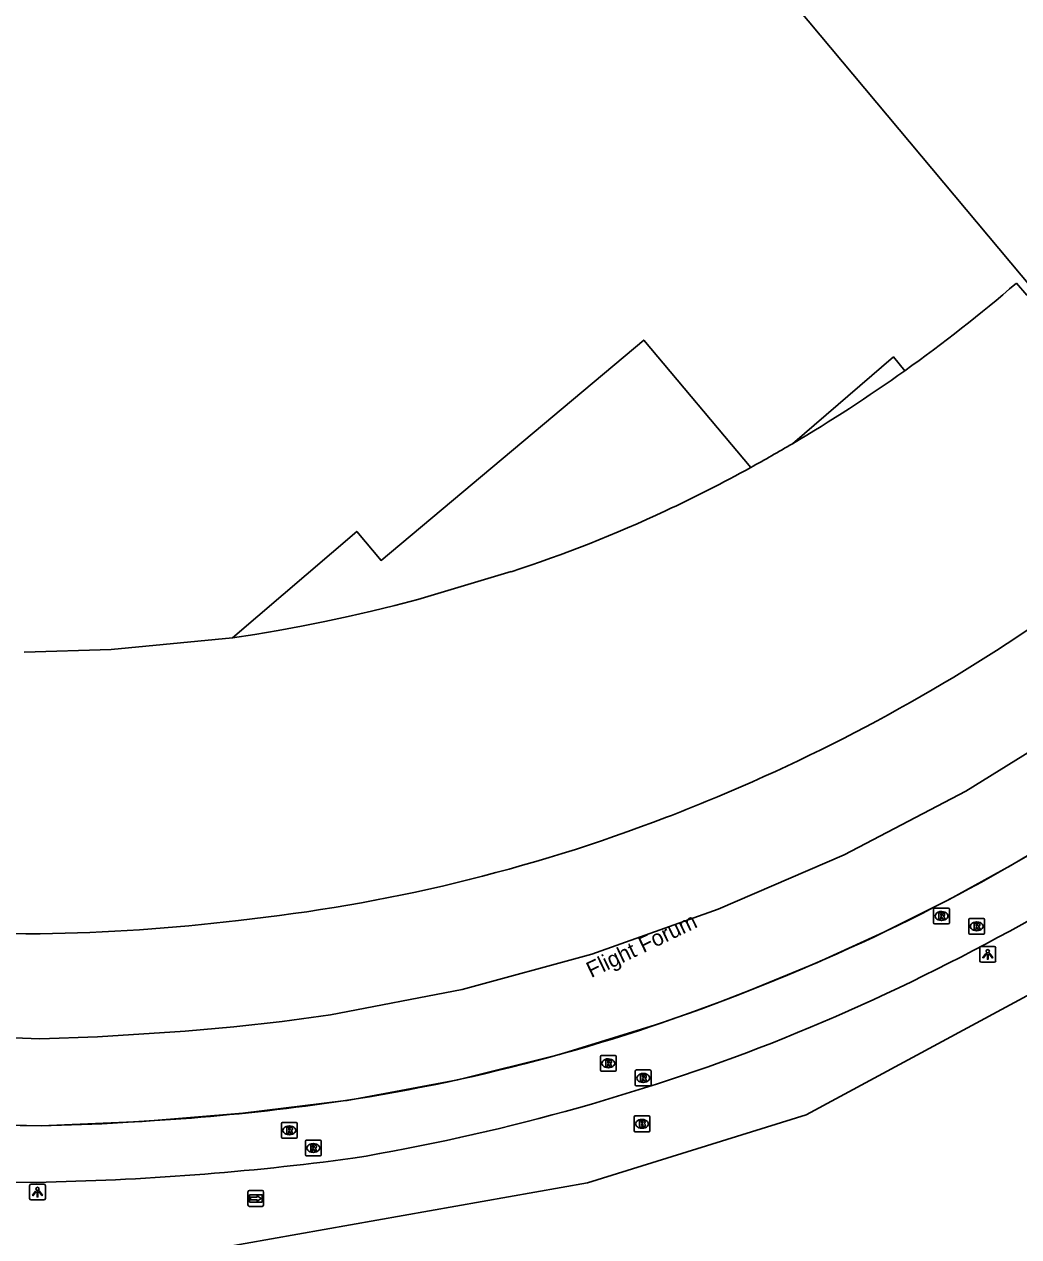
# Model space of a CAD drawing. Extents: x 155018 to 156648, y 383980 to 385733.
# Drawn here: x 156387.7 to 156450.3, y 384565.1 to 384641.5 of the extents above; entities that cross this region are included whole.
import ezdxf

# ---------------------------------------------------------------- set-up
doc = ezdxf.new("R2010")
doc.units = 0
for name, color, linetype in [('IMGEO_Berm_groen', 7, 'Continuous'), ('IMGEO_Brandkraan', 7, 'Continuous'), ('IMGEO_Lichtpunt', 7, 'Continuous'), ('IMGEO_Lijnafwatering', 7, 'Continuous'), ('IMGEO_Openbare_ruimte_label', 7, 'Continuous'), ('IMGEO_Pand', 7, 'Continuous'), ('IMGEO_Pand_overbouw', 7, 'Continuous'), ('IMGEO_Rijbaan_lokaal_gesloten', 7, 'Continuous'), ('IMGEO_Rioolput', 7, 'Continuous'), ('IMGEO_Wegwijzer', 7, 'Continuous')]:
    doc.layers.add(name, color=color, linetype=linetype)

msp = doc.modelspace()

# ---------------------------------------------------------------- linework, layer by layer
at = {"layer": 'IMGEO_Berm_groen'}
msp.add_lwpolyline([(156398.306, 384564.091), (156423.183, 384568.491), (156436.947, 384572.778), (156453.814, 384581.86), (156468.932, 384591.619), (156487.829, 384608.824), (156497.193, 384620.558), (156508.476, 384637.086), (156514.568, 384649.778), (156520.835, 384673.402)], dxfattribs=at)
at = {"layer": 'IMGEO_Brandkraan'}
for p, q in [((156426.186, 384572.711), (156427.038, 384572.711)), ((156426.111, 384571.785), (156426.111, 384572.637)), ((156426.622, 384571.931), (156426.597, 384571.931)), ((156426.599, 384572.491), (156426.624, 384572.491)), ((156427.112, 384572.637), (156427.112, 384571.785)), ((156427.038, 384571.711), (156426.186, 384571.711))]:
    msp.add_line(p, q, dxfattribs=at)
for points in [[(156426.186, 384572.711), (156427.038, 384572.711)], [(156426.111, 384571.785), (156426.111, 384572.637)], [(156426.459, 384572.411), (156426.459, 384572.011), (156426.672, 384572.011)], [(156426.69, 384572.411), (156426.459, 384572.411)], [(156426.638, 384572.33), (156426.584, 384572.33), (156426.584, 384572.254)], [(156426.584, 384572.254), (156426.637, 384572.254)], [(156426.646, 384572.178), (156426.584, 384572.178), (156426.584, 384572.097)], [(156426.584, 384572.097), (156426.646, 384572.097)], [(156427.112, 384572.637), (156427.112, 384571.785)], [(156427.038, 384571.711), (156426.186, 384571.711)]]:
    msp.add_lwpolyline(points, dxfattribs=at)
for centre, radius, start, end in [((156426.188, 384572.635), 0.0765, 91.55205, 178.44795), ((156426.188, 384572.635), 0.0765, 91.55205, 178.44795), ((156427.036, 384572.635), 0.0765, 1.55205, 88.44795), ((156427.036, 384572.635), 0.0765, 1.55205, 88.44795), ((156426.639, 384572.292), 0.0379, 267.82845, 90.93552), ((156426.647, 384572.137), 0.0404, 269.87594, 90.50774), ((156426.678, 384572.262), 0.251, 268.66757, 293.53466), ((156426.694, 384572.266), 0.145, 59.4692, 91.53667), ((156426.719, 384572.313), 0.0922, 285.51372, 58.15012), ((156426.724, 384572.121), 0.105, 301.31148, 78.98903), ((156426.188, 384571.787), 0.0765, 181.55205, 268.44795), ((156426.188, 384571.787), 0.0765, 181.55205, 268.44795), ((156427.036, 384571.787), 0.0765, 271.55205, 358.44795), ((156427.036, 384571.787), 0.0765, 271.55205, 358.44795)]:
    msp.add_arc(centre, radius, start, end, dxfattribs=at)
for centre, major_axis, ratio, start_param, end_param in [((156426.598, 384572.211), (-0.387, 0.002), 0.722429, 4.712389, 7.853982), ((156426.623, 384572.211), (-0.39, 0.002), 0.717154, 1.570796, 4.712389)]:
    msp.add_ellipse(centre, major_axis=major_axis, ratio=ratio, start_param=start_param, end_param=end_param, dxfattribs=at)
at = {"layer": 'IMGEO_Lichtpunt'}
for p, q in [((156448.79, 384583.378), (156447.982, 384583.378)), ((156448.79, 384583.378), (156447.982, 384583.378)), ((156447.888, 384583.283), (156447.888, 384582.476)), ((156447.888, 384583.283), (156447.888, 384582.476)), ((156448.884, 384582.476), (156448.884, 384583.283)), ((156448.884, 384582.476), (156448.884, 384583.283)), ((156447.982, 384582.382), (156448.79, 384582.382)), ((156447.982, 384582.382), (156448.79, 384582.382)), ((156388.053, 384568.318), (156388.053, 384567.511)), ((156388.053, 384568.318), (156388.053, 384567.511)), ((156388.955, 384568.413), (156388.147, 384568.413)), ((156388.955, 384568.413), (156388.147, 384568.413)), ((156389.049, 384567.511), (156389.049, 384568.318)), ((156389.049, 384567.511), (156389.049, 384568.318)), ((156388.147, 384567.417), (156388.955, 384567.417)), ((156388.147, 384567.417), (156388.955, 384567.417))]:
    msp.add_line(p, q, dxfattribs=at)
for points in [[(156448.262, 384582.947), (156448.301, 384582.919), (156448.113, 384582.657), (156448.075, 384582.684), (156448.262, 384582.947)], [(156448.364, 384582.899), (156448.411, 384582.899), (156448.411, 384582.577), (156448.364, 384582.577), (156448.364, 384582.899)], [(156448.474, 384582.919), (156448.512, 384582.946), (156448.699, 384582.684), (156448.66, 384582.656), (156448.474, 384582.919)], [(156388.427, 384567.982), (156388.466, 384567.954), (156388.278, 384567.692), (156388.24, 384567.719), (156388.427, 384567.982)], [(156388.529, 384567.934), (156388.576, 384567.934), (156388.576, 384567.612), (156388.529, 384567.612), (156388.529, 384567.934)], [(156388.639, 384567.954), (156388.677, 384567.981), (156388.864, 384567.719), (156388.825, 384567.691), (156388.639, 384567.954)]]:
    msp.add_lwpolyline(points, dxfattribs=at)
for centre in [(156448.387, 384583.081), (156388.552, 384568.116)]:
    msp.add_circle(centre, 0.0994, dxfattribs=at)
for centre, start, end in [((156447.982, 384583.283), 90, 180), ((156447.982, 384583.283), 90, 180), ((156448.79, 384583.283), 0, 90), ((156448.79, 384583.283), 0, 90), ((156447.982, 384582.476), 180, 270), ((156447.982, 384582.476), 180, 270), ((156448.79, 384582.476), 270, 0), ((156448.79, 384582.476), 270, 360), ((156388.147, 384568.318), 90, 180), ((156388.147, 384568.318), 90, 180), ((156388.955, 384568.318), 0, 90), ((156388.955, 384568.318), 0, 90), ((156388.147, 384567.511), 180, 270), ((156388.147, 384567.511), 180, 270), ((156388.955, 384567.511), 270, 0), ((156388.955, 384567.511), 270, 360)]:
    msp.add_arc(centre, 0.0946, start, end, dxfattribs=at)
at = {"layer": 'IMGEO_Lijnafwatering'}
for points in [[(156445.947, 384586.34), (156449.842, 384588.478), (156453.657, 384590.754), (156457.387, 384593.166), (156459.181, 384594.382), (156460.955, 384595.627), (156462.707, 384596.903)], [(156427.743, 384578.529), (156429.65, 384579.195), (156431.545, 384579.894), (156433.428, 384580.626), (156437.671, 384582.375), (156441.846, 384584.281), (156445.947, 384586.34)], [(156408.519, 384573.762), (156415.013, 384574.989), (156421.428, 384576.579), (156427.743, 384578.529)], [(156388.774, 384572.092), (156395.136, 384572.354), (156401.482, 384572.874), (156407.802, 384573.65), (156408.041, 384573.687), (156408.28, 384573.724), (156408.519, 384573.762)], [(156388.776, 384572.08), (156382.281, 384572.233), (156375.795, 384572.587), (156369.322, 384573.141)]]:
    msp.add_lwpolyline(points, dxfattribs=at)
at = {"layer": 'IMGEO_Pand'}
for points in [[(156375.621, 384715.036), (156451.255, 384624.752)], [(156451.255, 384624.752), (156450.84, 384624.397), (156450.189, 384625.146)], [(156433.459, 384613.541), (156426.721, 384621.566), (156410.188, 384607.69), (156408.657, 384609.514), (156400.82, 384602.814), (156393.192, 384602.081), (156387.716, 384601.917)], [(156443.157, 384619.63), (156442.442, 384620.506), (156436.087, 384615.036)]]:
    msp.add_lwpolyline(points, dxfattribs=at)
for centre, radius, start, end in [((156386.652, 384698.905), 97.351, 305.4802, 310.74208), ((156384.437, 384702.772), 101.811, 298.78362, 300.4852)]:
    msp.add_arc(centre, radius, start, end, dxfattribs=at)
at = {"layer": 'IMGEO_Pand_overbouw'}
for points in [[(156433.459, 384613.541), (156426.721, 384621.566), (156410.188, 384607.69), (156408.657, 384609.514), (156400.82, 384602.814), (156402.225, 384603.031), (156403.704, 384603.281), (156405.181, 384603.553), (156406.653, 384603.846), (156408.122, 384604.159), (156409.585, 384604.494), (156411.043, 384604.85), (156412.495, 384605.226), (156412.71, 384605.284), (156418.374, 384606.981)], [(156443.157, 384619.63), (156442.442, 384620.506), (156436.087, 384615.036)]]:
    msp.add_lwpolyline(points, dxfattribs=at)
for centre, radius, start, end in [((156386.302, 384699.391), 97.951, 300.54858, 305.48206), ((156387.095, 384697.91), 96.27, 295.20827, 298.79045), ((156392.876, 384686.006), 83.037, 287.88237, 295.09731)]:
    msp.add_arc(centre, radius, start, end, dxfattribs=at)
at = {"layer": 'IMGEO_Rijbaan_lokaal_gesloten'}
for points in [[(156454.343, 384597.717), (156447.002, 384593.161), (156439.346, 384589.155), (156431.418, 384585.719), (156423.454, 384582.887), (156415.299, 384580.665), (156406.999, 384579.066), (156403.956, 384578.662), (156400.906, 384578.32), (156397.849, 384578.038), (156392.336, 384577.689), (156388.705, 384577.568), (156376.171, 384578.055), (156363.69, 384579.309), (156351.31, 384581.326), (156347.153, 384576.582)], [(156388.774, 384572.092), (156392.6, 384572.219), (156398.246, 384572.577)]]:
    msp.add_lwpolyline(points, dxfattribs=at)
for centre, radius, start, end in [((156387.311, 384698.096), 114.14, 292.31095, 305.07682), ((156389.198, 384775.078), 190.898, 252.66013, 269.85625), ((156388.508, 384695.609), 123.446, 291.33901, 303.91559), ((156388.7, 384694.566), 110.347, 290.95274, 292.33929), ((156390.027, 384690.663), 106.227, 276.03798, 291.03723), ((156384.232, 384704.056), 136.473, 291.7472, 303.46198), ((156387.398, 384696.431), 112.258, 270.67401, 277.06259), ((156390.017, 384689.537), 117.244, 278.72486, 291.73164), ((156386.098, 384702.831), 134.65, 279.53409, 291.20267), ((156390.367, 384782.008), 209.922, 258.12038, 269.5653), ((156389.476, 384778.369), 209.846, 255.53023, 269.72642), ((156385.346, 384730.554), 158.503, 274.66838, 278.14492), ((156385.09, 384744.843), 176.349, 271.09947, 277.59591)]:
    msp.add_arc(centre, radius, start, end, dxfattribs=at)
at = {"layer": 'IMGEO_Rioolput'}
for p, q in [((156444.975, 384584.876), (156444.975, 384585.728)), ((156445.05, 384585.802), (156445.902, 384585.802)), ((156445.976, 384585.728), (156445.976, 384584.876)), ((156445.486, 384585.022), (156445.461, 384585.022)), ((156445.463, 384585.582), (156445.488, 384585.582)), ((156447.19, 384584.223), (156447.19, 384585.075)), ((156447.265, 384585.149), (156448.117, 384585.149)), ((156447.678, 384584.929), (156447.703, 384584.929)), ((156448.191, 384585.075), (156448.191, 384584.223)), ((156445.902, 384584.802), (156445.05, 384584.802)), ((156448.117, 384584.149), (156447.265, 384584.149)), ((156447.701, 384584.369), (156447.676, 384584.369)), ((156424.07, 384576.524), (156424.922, 384576.524)), ((156423.995, 384575.598), (156423.995, 384576.45)), ((156424.506, 384575.744), (156424.481, 384575.744)), ((156424.483, 384576.304), (156424.508, 384576.304)), ((156424.996, 384576.45), (156424.996, 384575.598)), ((156424.922, 384575.524), (156424.07, 384575.524)), ((156426.19, 384574.676), (156426.19, 384575.528)), ((156426.265, 384575.602), (156427.117, 384575.602)), ((156426.678, 384575.382), (156426.703, 384575.382)), ((156427.191, 384575.528), (156427.191, 384574.676)), ((156427.117, 384574.602), (156426.265, 384574.602)), ((156426.701, 384574.822), (156426.676, 384574.822)), ((156403.906, 384571.375), (156403.906, 384572.227)), ((156403.981, 384572.301), (156404.833, 384572.301)), ((156404.394, 384572.081), (156404.419, 384572.081)), ((156404.907, 384572.227), (156404.907, 384571.375)), ((156404.833, 384571.301), (156403.981, 384571.301)), ((156404.417, 384571.521), (156404.392, 384571.521)), ((156405.491, 384571.191), (156406.343, 384571.191)), ((156405.416, 384570.265), (156405.416, 384571.117)), ((156405.927, 384570.411), (156405.902, 384570.411)), ((156405.904, 384570.971), (156405.929, 384570.971)), ((156406.417, 384571.117), (156406.417, 384570.265)), ((156406.343, 384570.191), (156405.491, 384570.191))]:
    msp.add_line(p, q, dxfattribs=at)
for points in [[(156444.975, 384584.876), (156444.975, 384585.728)], [(156445.05, 384585.802), (156445.902, 384585.802)], [(156445.976, 384585.728), (156445.976, 384584.876)], [(156445.564, 384585.5), (156445.312, 384585.502), (156445.312, 384585.102)], [(156445.312, 384585.102), (156445.436, 384585.102), (156445.436, 384585.264), (156445.447, 384585.264)], [(156445.49, 384585.421), (156445.436, 384585.421), (156445.436, 384585.34)], [(156445.436, 384585.34), (156445.488, 384585.34)], [(156445.494, 384585.235), (156445.565, 384585.102), (156445.705, 384585.102), (156445.64, 384585.228)], [(156447.19, 384584.223), (156447.19, 384585.075)], [(156447.265, 384585.149), (156448.117, 384585.149)], [(156448.191, 384585.075), (156448.191, 384584.223)], [(156445.902, 384584.802), (156445.05, 384584.802)], [(156448.117, 384584.149), (156447.265, 384584.149)], [(156447.779, 384584.847), (156447.527, 384584.849), (156447.527, 384584.449)], [(156447.527, 384584.449), (156447.651, 384584.449), (156447.651, 384584.611), (156447.662, 384584.611)], [(156447.705, 384584.768), (156447.651, 384584.768), (156447.651, 384584.687)], [(156447.651, 384584.687), (156447.703, 384584.687)], [(156447.709, 384584.582), (156447.78, 384584.449), (156447.92, 384584.449), (156447.855, 384584.575)], [(156424.07, 384576.524), (156424.922, 384576.524)], [(156423.995, 384575.598), (156423.995, 384576.45)], [(156424.584, 384576.222), (156424.332, 384576.224), (156424.332, 384575.824)], [(156424.332, 384575.824), (156424.456, 384575.824), (156424.456, 384575.986), (156424.467, 384575.986)], [(156424.51, 384576.143), (156424.456, 384576.143), (156424.456, 384576.062)], [(156424.456, 384576.062), (156424.508, 384576.062)], [(156424.514, 384575.957), (156424.585, 384575.824), (156424.725, 384575.824), (156424.66, 384575.95)], [(156424.996, 384576.45), (156424.996, 384575.598)], [(156424.922, 384575.524), (156424.07, 384575.524)], [(156426.19, 384574.676), (156426.19, 384575.528)], [(156426.265, 384575.602), (156427.117, 384575.602)], [(156426.779, 384575.3), (156426.527, 384575.302), (156426.527, 384574.902)], [(156426.527, 384574.902), (156426.651, 384574.902), (156426.651, 384575.064), (156426.662, 384575.064)], [(156426.705, 384575.221), (156426.651, 384575.221), (156426.651, 384575.14)], [(156426.651, 384575.14), (156426.703, 384575.14)], [(156426.709, 384575.035), (156426.78, 384574.902), (156426.92, 384574.902), (156426.855, 384575.028)], [(156427.191, 384575.528), (156427.191, 384574.676)], [(156427.117, 384574.602), (156426.265, 384574.602)], [(156403.906, 384571.375), (156403.906, 384572.227)], [(156403.981, 384572.301), (156404.833, 384572.301)], [(156404.495, 384571.999), (156404.243, 384572.001), (156404.243, 384571.601)], [(156404.421, 384571.92), (156404.367, 384571.92), (156404.367, 384571.839)], [(156404.907, 384572.227), (156404.907, 384571.375)], [(156404.833, 384571.301), (156403.981, 384571.301)], [(156404.243, 384571.601), (156404.367, 384571.601), (156404.367, 384571.763), (156404.378, 384571.763)], [(156404.367, 384571.839), (156404.419, 384571.839)], [(156404.425, 384571.734), (156404.496, 384571.601), (156404.636, 384571.601), (156404.571, 384571.727)], [(156405.491, 384571.191), (156406.343, 384571.191)], [(156405.416, 384570.265), (156405.416, 384571.117)], [(156406.005, 384570.889), (156405.753, 384570.891), (156405.753, 384570.491)], [(156405.753, 384570.491), (156405.877, 384570.491), (156405.877, 384570.653), (156405.888, 384570.653)], [(156405.931, 384570.81), (156405.877, 384570.81), (156405.877, 384570.729)], [(156405.877, 384570.729), (156405.929, 384570.729)], [(156405.935, 384570.624), (156406.006, 384570.491), (156406.146, 384570.491), (156406.081, 384570.617)], [(156406.417, 384571.117), (156406.417, 384570.265)], [(156406.343, 384570.191), (156405.491, 384570.191)]]:
    msp.add_lwpolyline(points, dxfattribs=at)
for centre, radius, start, end in [((156445.052, 384585.726), 0.0765, 91.55205, 178.44795), ((156445.052, 384585.726), 0.0765, 91.55205, 178.44795), ((156445.9, 384585.726), 0.0765, 1.55205, 88.44795), ((156445.9, 384585.726), 0.0765, 1.55205, 88.44795), ((156445.446, 384585.211), 0.0533, 26.02933, 88.69889), ((156445.472, 384585.529), 0.19, 274.7715, 282.96867), ((156445.496, 384585.325), 0.0964, 77.00612, 93.18647), ((156445.51, 384585.382), 0.0378, 276.66336, 79.67722), ((156445.563, 384585.39), 0.109, 350.36119, 89.41601), ((156445.561, 384585.39), 0.112, 277.58423, 350.98172), ((156445.545, 384585.175), 0.108, 29.51342, 73.79051), ((156447.267, 384585.073), 0.0765, 91.55205, 178.44795), ((156447.267, 384585.073), 0.0765, 91.55205, 178.44795), ((156448.115, 384585.073), 0.0765, 1.55205, 88.44795), ((156448.115, 384585.073), 0.0765, 1.55205, 88.44795), ((156445.052, 384584.878), 0.0765, 181.55205, 268.44795), ((156445.052, 384584.878), 0.0765, 181.55205, 268.44795), ((156445.9, 384584.878), 0.0765, 271.55205, 358.44795), ((156445.9, 384584.878), 0.0765, 271.55205, 358.44795), ((156447.267, 384584.225), 0.0765, 181.55205, 268.44795), ((156447.267, 384584.225), 0.0765, 181.55205, 268.44795), ((156447.661, 384584.558), 0.0533, 26.02933, 88.69889), ((156447.687, 384584.876), 0.19, 274.7715, 282.96867), ((156447.711, 384584.672), 0.0964, 77.00612, 93.18647), ((156447.725, 384584.729), 0.0378, 276.66336, 79.67722), ((156447.778, 384584.737), 0.109, 350.36119, 89.41601), ((156447.776, 384584.737), 0.112, 277.58423, 350.98172), ((156447.76, 384584.522), 0.108, 29.51342, 73.79051), ((156448.115, 384584.225), 0.0765, 271.55205, 358.44795), ((156448.115, 384584.225), 0.0765, 271.55205, 358.44795), ((156424.072, 384576.448), 0.0765, 91.55205, 178.44795), ((156424.072, 384576.448), 0.0765, 91.55205, 178.44795), ((156424.92, 384576.448), 0.0765, 1.55205, 88.44795), ((156424.92, 384576.448), 0.0765, 1.55205, 88.44795), ((156424.466, 384575.933), 0.0533, 26.02933, 88.69889), ((156424.492, 384576.251), 0.19, 274.7715, 282.96867), ((156424.516, 384576.047), 0.0964, 77.00612, 93.18647), ((156424.53, 384576.104), 0.0378, 276.66336, 79.67722), ((156424.583, 384576.112), 0.109, 350.36119, 89.41601), ((156424.581, 384576.112), 0.112, 277.58423, 350.98172), ((156424.565, 384575.897), 0.108, 29.51342, 73.79051), ((156424.072, 384575.6), 0.0765, 181.55205, 268.44795), ((156424.072, 384575.6), 0.0765, 181.55205, 268.44795), ((156424.92, 384575.6), 0.0765, 271.55205, 358.44795), ((156424.92, 384575.6), 0.0765, 271.55205, 358.44795), ((156426.267, 384575.526), 0.0765, 91.55205, 178.44795), ((156426.267, 384575.526), 0.0765, 91.55205, 178.44795), ((156426.661, 384575.011), 0.0533, 26.02933, 88.69889), ((156426.687, 384575.329), 0.19, 274.7715, 282.96867), ((156426.711, 384575.125), 0.0964, 77.00612, 93.18647), ((156426.725, 384575.182), 0.0378, 276.66336, 79.67722), ((156426.778, 384575.19), 0.109, 350.36119, 89.41601), ((156426.776, 384575.19), 0.112, 277.58423, 350.98172), ((156426.76, 384574.975), 0.108, 29.51342, 73.79051), ((156427.115, 384575.526), 0.0765, 1.55205, 88.44795), ((156427.115, 384575.526), 0.0765, 1.55205, 88.44795), ((156426.267, 384574.678), 0.0765, 181.55205, 268.44795), ((156426.267, 384574.678), 0.0765, 181.55205, 268.44795), ((156427.115, 384574.678), 0.0765, 271.55205, 358.44795), ((156427.115, 384574.678), 0.0765, 271.55205, 358.44795), ((156403.983, 384572.225), 0.0765, 91.55205, 178.44795), ((156403.983, 384572.225), 0.0765, 91.55205, 178.44795), ((156404.427, 384571.824), 0.0964, 77.00612, 93.18647), ((156404.441, 384571.881), 0.0378, 276.66336, 79.67722), ((156404.494, 384571.889), 0.109, 350.36119, 89.41601), ((156404.831, 384572.225), 0.0765, 1.55205, 88.44795), ((156404.831, 384572.225), 0.0765, 1.55205, 88.44795), ((156403.983, 384571.377), 0.0765, 181.55205, 268.44795), ((156403.983, 384571.377), 0.0765, 181.55205, 268.44795), ((156404.377, 384571.71), 0.0533, 26.02933, 88.69889), ((156404.403, 384572.028), 0.19, 274.7715, 282.96867), ((156404.492, 384571.889), 0.112, 277.58423, 350.98172), ((156404.476, 384571.674), 0.108, 29.51342, 73.79051), ((156404.831, 384571.377), 0.0765, 271.55205, 358.44795), ((156404.831, 384571.377), 0.0765, 271.55205, 358.44795), ((156405.493, 384571.115), 0.0765, 91.55205, 178.44795), ((156405.493, 384571.115), 0.0765, 91.55205, 178.44795), ((156406.341, 384571.115), 0.0765, 1.55205, 88.44795), ((156406.341, 384571.115), 0.0765, 1.55205, 88.44795), ((156405.887, 384570.6), 0.0533, 26.02933, 88.69889), ((156405.913, 384570.918), 0.19, 274.7715, 282.96867), ((156405.937, 384570.714), 0.0964, 77.00612, 93.18647), ((156405.951, 384570.771), 0.0378, 276.66336, 79.67722), ((156406.004, 384570.779), 0.109, 350.36119, 89.41601), ((156406.002, 384570.779), 0.112, 277.58423, 350.98172), ((156405.986, 384570.564), 0.108, 29.51342, 73.79051), ((156405.493, 384570.267), 0.0765, 181.55205, 268.44795), ((156405.493, 384570.267), 0.0765, 181.55205, 268.44795), ((156406.341, 384570.267), 0.0765, 271.55205, 358.44795), ((156406.341, 384570.267), 0.0765, 271.55205, 358.44795)]:
    msp.add_arc(centre, radius, start, end, dxfattribs=at)
for centre, major_axis, ratio, start_param, end_param in [((156445.462, 384585.302), (-0.387, 0.002), 0.722429, 4.712389, 7.853982), ((156445.487, 384585.302), (-0.39, 0.002), 0.717154, 1.570796, 4.712389), ((156447.677, 384584.649), (-0.387, 0.002), 0.722429, 4.712389, 7.853982), ((156447.702, 384584.649), (-0.39, 0.002), 0.717154, 1.570796, 4.712389), ((156424.482, 384576.024), (-0.387, 0.002), 0.722429, 4.712389, 7.853982), ((156424.507, 384576.024), (-0.39, 0.002), 0.717154, 1.570796, 4.712389), ((156426.677, 384575.102), (-0.387, 0.002), 0.722429, 4.712389, 7.853982), ((156426.702, 384575.102), (-0.39, 0.002), 0.717154, 1.570796, 4.712389), ((156404.393, 384571.801), (-0.387, 0.002), 0.722429, 4.712389, 7.853982), ((156404.418, 384571.801), (-0.39, 0.002), 0.717154, 1.570796, 4.712389), ((156405.903, 384570.691), (-0.387, 0.002), 0.722429, 4.712389, 7.853982), ((156405.928, 384570.691), (-0.39, 0.002), 0.717154, 1.570796, 4.712389)]:
    msp.add_ellipse(centre, major_axis=major_axis, ratio=ratio, start_param=start_param, end_param=end_param, dxfattribs=at)
at = {"layer": 'IMGEO_Wegwijzer'}
for p, q in [((156401.8, 384567.115), (156401.8, 384567.915)), ((156401.8, 384567.915), (156401.8, 384567.115)), ((156401.9, 384568.015), (156402.69, 384568.015)), ((156402.69, 384568.015), (156401.9, 384568.015)), ((156402.79, 384567.915), (156402.79, 384567.115)), ((156402.79, 384567.115), (156402.79, 384567.915)), ((156402.69, 384567.015), (156401.9, 384567.015)), ((156401.9, 384567.015), (156402.69, 384567.015))]:
    msp.add_line(p, q, dxfattribs=at)
for points in [[(156401.901, 384567.747), (156402.689, 384567.747), (156402.689, 384567.283), (156401.901, 384567.283), (156401.901, 384567.747)], [(156401.966, 384567.599), (156401.966, 384567.515), (156401.966, 384567.431), (156402.377, 384567.431), (156402.377, 384567.348), (156402.624, 384567.515), (156402.377, 384567.682), (156402.377, 384567.599), (156401.966, 384567.599)]]:
    msp.add_lwpolyline(points, dxfattribs=at)
for centre, start, end in [((156401.9, 384567.915), 90, 180), ((156401.9, 384567.915), 90, 180), ((156402.69, 384567.915), 0, 90), ((156402.69, 384567.915), 360, 90), ((156401.9, 384567.115), 180, 270), ((156401.9, 384567.115), 180, 270), ((156402.69, 384567.115), 270, 0), ((156402.69, 384567.115), 270, 0)]:
    msp.add_arc(centre, 0.1, start, end, dxfattribs=at)

# ---------------------------------------------------------------- texts
at = {"layer": 'IMGEO_Openbare_ruimte_label'}
msp.add_text('Flight Forum', height=1, rotation=25.53973, dxfattribs=at).set_placement((156423.413, 384581.386))

doc.saveas('drawing.dxf')
